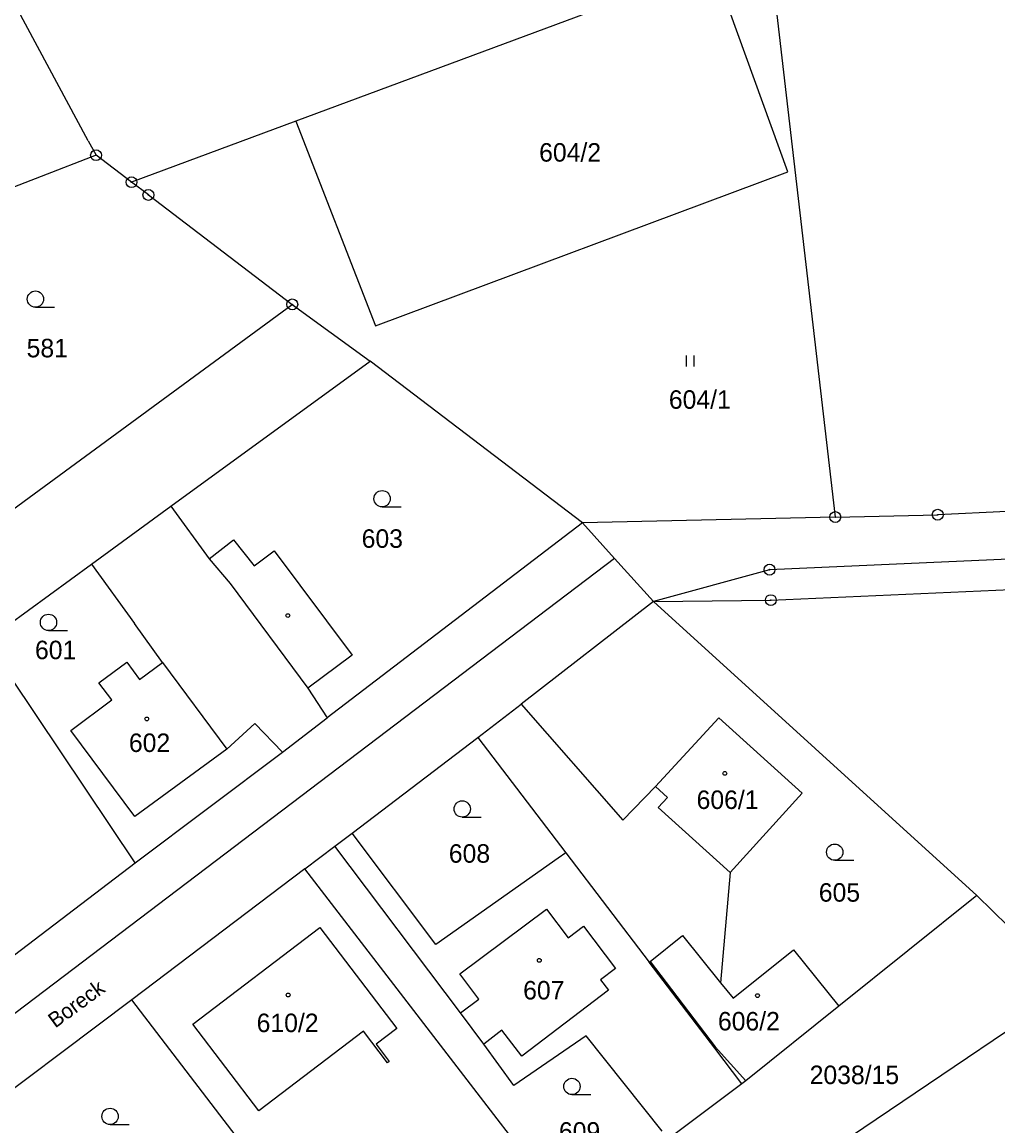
# Model space of a CAD drawing. Extents: x -736345 to -729997, y -1130177 to -1122501.
# Drawn here: x -732853 to -732763.4, y -1127542.1 to -1127440.7 of the extents above; entities that cross this region are included whole.
import ezdxf

# ---------------------------------------------------------------- set-up
doc = ezdxf.new("R2010")
doc.units = 0
for name, color, linetype in [('Vrstva 1', 7, 'Continuous'), ('Vrstva 15', 7, 'Continuous'), ('Vrstva 18', 7, 'Continuous'), ('Vrstva 19', 7, 'Continuous'), ('Vrstva 25', 7, 'Continuous'), ('Vrstva 4', 7, 'Continuous')]:
    doc.layers.add(name, color=color, linetype=linetype)

msp = doc.modelspace()

# ---------------------------------------------------------------- linework, layer by layer
at = {"layer": 'Vrstva 1'}
for points in [[(-732846.94, -1127451.57), (-732860.08, -1127427.19)], [(-732784.56, -1127432.3), (-732778.3, -1127486.15)], [(-732782.65, -1127454.43), (-732789.55, -1127435.35)], [(-732796.42, -1127438.06), (-732827.88, -1127449.76)], [(-732827.88, -1127449.76), (-732842.97, -1127455.37)], [(-732827.88, -1127449.76), (-732820.54, -1127468.58)], [(-732846.94, -1127451.57), (-732846.23, -1127452.89)], [(-732846.23, -1127452.89), (-732856.35, -1127456.82)], [(-732842.97, -1127455.37), (-732846.23, -1127452.89)], [(-732820.54, -1127468.58), (-732782.65, -1127454.43)], [(-732841.42, -1127456.54), (-732842.97, -1127455.37)], [(-732841.42, -1127456.54), (-732828.2, -1127466.6)], [(-732854.8, -1127486.13), (-732828.2, -1127466.6)], [(-732828.2, -1127466.6), (-732821.05, -1127471.81)], [(-732839.37, -1127485.16), (-732821.05, -1127471.81)], [(-732801.54, -1127486.68), (-732821.05, -1127471.81)], [(-732846.64, -1127490.47), (-732839.37, -1127485.16)], [(-732839.37, -1127485.16), (-732835.82, -1127489.99)], [(-732743.51, -1127484.71), (-732768.88, -1127485.94)], [(-732801.54, -1127486.68), (-732824.98, -1127504.61)], [(-732778.3, -1127486.15), (-732801.54, -1127486.68)], [(-732801.54, -1127486.68), (-732798.58, -1127489.96)], [(-732684.02, -1127486.54), (-732784.34, -1127490.99)], [(-732778.3, -1127486.15), (-732768.88, -1127485.94)], [(-732835.82, -1127489.99), (-732833.6, -1127488.24)], [(-732833.6, -1127488.24), (-732831.7, -1127490.63)], [(-732831.7, -1127490.63), (-732829.85, -1127489.25)], [(-732829.85, -1127489.25), (-732822.7, -1127498.85)], [(-732784.22, -1127493.79), (-732684.96, -1127489.39)], [(-732798.58, -1127489.96), (-732889.42, -1127558.87)], [(-732856.34, -1127497.53), (-732846.64, -1127490.47)], [(-732846.64, -1127490.47), (-732842.7, -1127495.94)], [(-732798.58, -1127489.96), (-732794.99, -1127493.93)], [(-732784.34, -1127490.99), (-732794.99, -1127493.93)], [(-732794.99, -1127493.93), (-732784.22, -1127493.79)], [(-732794.99, -1127493.93), (-732807.16, -1127503.35)], [(-732794.99, -1127493.93), (-732765.28, -1127520.94)], [(-732840.11, -1127499.53), (-732842.7, -1127495.94)], [(-732842.65, -1127517.95), (-732856.34, -1127497.53)], [(-732822.7, -1127498.85), (-732826.76, -1127501.87)], [(-732845.97, -1127501.38), (-732843.41, -1127499.48)], [(-732843.41, -1127499.48), (-732842.23, -1127501.08)], [(-732842.23, -1127501.08), (-732840.11, -1127499.53)], [(-732844.78, -1127502.97), (-732845.97, -1127501.38)], [(-732826.76, -1127501.87), (-732824.98, -1127504.61)], [(-732848.54, -1127505.77), (-732844.78, -1127502.97)], [(-732811.13, -1127506.43), (-732807.16, -1127503.35)], [(-732807.16, -1127503.35), (-732797.82, -1127514.01)], [(-732829.11, -1127507.77), (-732824.98, -1127504.61)], [(-732794.83, -1127510.91), (-732789.01, -1127504.6)], [(-732789.01, -1127504.6), (-732781.35, -1127511.54)], [(-732842.67, -1127513.69), (-732848.54, -1127505.77)], [(-732831.64, -1127505.13), (-732834.2, -1127507.49)], [(-732829.11, -1127507.77), (-732831.64, -1127505.13)], [(-732822.69, -1127515.2), (-732811.13, -1127506.43)], [(-732811.13, -1127506.43), (-732803.06, -1127517.01)], [(-732834.2, -1127507.49), (-732842.67, -1127513.69)], [(-732842.65, -1127517.95), (-732829.11, -1127507.77)], [(-732797.82, -1127514.01), (-732794.83, -1127510.91)], [(-732781.35, -1127511.54), (-732787.96, -1127518.83)], [(-732824.28, -1127516.41), (-732822.69, -1127515.2)], [(-732815, -1127525.45), (-732822.69, -1127515.2)], [(-732827.04, -1127518.49), (-732824.28, -1127516.41)], [(-732812.73, -1127531.74), (-732824.28, -1127516.41)], [(-732803.06, -1127517.01), (-732803.77, -1127517.51)], [(-732803.06, -1127517.01), (-732795.4, -1127527.07)], [(-732858.13, -1127529.73), (-732842.65, -1127517.95)], [(-732803.77, -1127517.51), (-732815, -1127525.45)], [(-732827.04, -1127518.49), (-732842.94, -1127530.52)], [(-732802.72, -1127550.12), (-732827.04, -1127518.49)], [(-732787.96, -1127518.83), (-732788.84, -1127528.96)], [(-732765.28, -1127520.94), (-732777.97, -1127531.12)], [(-732765.28, -1127520.94), (-732758.1, -1127527.98)], [(-732837.34, -1127532.76), (-732825.67, -1127523.87), (-732818.6, -1127533.16), (-732820.5, -1127534.61), (-732819.28, -1127536.21), (-732819.44, -1127536.34), (-732821.66, -1127533.41), (-732831.27, -1127540.73), (-732837.34, -1127532.76)], [(-732795.32, -1127527.01), (-732792.33, -1127524.61)], [(-732792.33, -1127524.61), (-732788.84, -1127528.96)], [(-732787.69, -1127530.39), (-732782.13, -1127525.93)], [(-732782.13, -1127525.93), (-732777.97, -1127531.12)], [(-732795.4, -1127527.07), (-732795.32, -1127527.01)], [(-732789.36, -1127534.99), (-732795.4, -1127527.07)], [(-732788.84, -1127528.96), (-732787.69, -1127530.39)], [(-732756.62, -1127529.44), (-732790.02, -1127551.98)], [(-732842.94, -1127530.52), (-732858.92, -1127542.55)], [(-732818.77, -1127562.13), (-732842.94, -1127530.52)], [(-732777.97, -1127531.12), (-732786.52, -1127537.98)], [(-732810.59, -1127534.6), (-732812.73, -1127531.74)], [(-732801.2, -1127533.85), (-732807.85, -1127538.41)], [(-732794.2, -1127542.61), (-732801.2, -1127533.85)], [(-732807.85, -1127538.41), (-732810.59, -1127534.6)], [(-732786.87, -1127538.26), (-732789.36, -1127534.99)], [(-732786.87, -1127538.26), (-732793.63, -1127543.32)], [(-732786.52, -1127537.98), (-732786.87, -1127538.26)]]:
    msp.add_lwpolyline(points, dxfattribs=at)
at = {"layer": 'Vrstva 25'}
for points in [[(-732851.8, -1127466.87), (-732850.05, -1127466.87)], [(-732791.966, -1127472.322), (-732791.966, -1127471.317)], [(-732791.273, -1127472.322), (-732791.273, -1127471.317)], [(-732819.94, -1127485.22), (-732818.19, -1127485.22)], [(-732850.6, -1127496.59), (-732848.85, -1127496.59)], [(-732812.58, -1127513.74), (-732810.83, -1127513.74)], [(-732778.35, -1127517.71), (-732776.6, -1127517.71)], [(-732802.5, -1127539.25), (-732800.75, -1127539.25)], [(-732844.94, -1127542), (-732843.19, -1127542)]]:
    msp.add_lwpolyline(points, dxfattribs=at)
for centre, radius in [((-732846.23, -1127452.89), 0.5), ((-732846.23, -1127452.89), 0.032), ((-732842.97, -1127455.37), 0.5), ((-732842.97, -1127455.37), 0.032), ((-732841.42, -1127456.54), 0.5), ((-732841.42, -1127456.54), 0.032), ((-732851.8, -1127466.12), 0.75), ((-732828.2, -1127466.6), 0.5), ((-732828.2, -1127466.6), 0.032), ((-732819.94, -1127484.47), 0.75), ((-732778.3, -1127486.15), 0.5), ((-732768.88, -1127485.94), 0.5), ((-732778.3, -1127486.15), 0.032), ((-732768.88, -1127485.94), 0.032), ((-732784.34, -1127490.99), 0.5), ((-732784.34, -1127490.99), 0.032), ((-732784.22, -1127493.79), 0.5), ((-732784.22, -1127493.79), 0.032), ((-732850.6, -1127495.84), 0.75), ((-732828.61, -1127495.21), 0.175), ((-732841.57, -1127504.71), 0.175), ((-732788.45, -1127509.72), 0.175), ((-732812.58, -1127512.99), 0.75), ((-732778.35, -1127516.96), 0.75), ((-732805.5, -1127526.91), 0.175), ((-732828.57, -1127530.09), 0.175), ((-732785.44, -1127530.15), 0.175), ((-732802.5, -1127538.5), 0.75), ((-732844.94, -1127541.25), 0.75)]:
    msp.add_circle(centre, radius, dxfattribs=at)
at = {"layer": 'Vrstva 4'}
for points in [[(-732835.82, -1127489.99), (-732833.91, -1127492.26)], [(-732833.91, -1127492.26), (-732826.76, -1127501.87)], [(-732840.11, -1127499.53), (-732834.2, -1127507.49)], [(-732794.83, -1127510.91), (-732793.71, -1127511.92)], [(-732793.71, -1127511.92), (-732794.56, -1127512.86)], [(-732794.56, -1127512.86), (-732787.96, -1127518.83)], [(-732812.79, -1127528.13), (-732804.83, -1127522.19)], [(-732804.83, -1127522.19), (-732802.83, -1127524.83)], [(-732802.83, -1127524.83), (-732801.42, -1127523.76)], [(-732801.42, -1127523.76), (-732798.48, -1127527.65)], [(-732795.32, -1127527.01), (-732789.35, -1127534.84)], [(-732811.04, -1127530.48), (-732812.79, -1127528.13)], [(-732798.48, -1127527.65), (-732799.87, -1127528.7)], [(-732799.87, -1127528.7), (-732799.14, -1127529.66)], [(-732799.14, -1127529.66), (-732807.11, -1127535.72)], [(-732812.73, -1127531.74), (-732811.04, -1127530.48)], [(-732808.93, -1127533.33), (-732810.59, -1127534.6)], [(-732807.11, -1127535.72), (-732808.93, -1127533.33)], [(-732789.35, -1127534.84), (-732786.52, -1127537.98)]]:
    msp.add_lwpolyline(points, dxfattribs=at)

# ---------------------------------------------------------------- texts
at = {"layer": 'Vrstva 15'}
msp.add_text('Boreck\xa0', height=1.4, rotation=36.30029, dxfattribs=at).set_placement((-732849.978, -1127533.181))
at = {"layer": 'Vrstva 18'}
for s, p in [('604/2', (-732805.51, -1127453.48)), ('581', (-732852.61, -1127471.47)), ('604/1', (-732793.59, -1127476.2)), ('603', (-732821.82, -1127488.98)), ('601', (-732851.84, -1127499.22)), ('608', (-732813.81, -1127517.93)), ('605', (-732779.81, -1127521.51)), ('2038/15', (-732780.65, -1127538.28)), ('609', (-732803.69, -1127543.48))]:
    msp.add_text(s, height=1.7, dxfattribs=at).set_placement(p)
at = {"layer": 'Vrstva 19'}
for s, p in [('602', (-732843.21, -1127507.75)), ('606/1', (-732791.04, -1127512.99)), ('607', (-732806.98, -1127530.5)), ('610/2', (-732831.47, -1127533.5)), ('606/2', (-732789.08, -1127533.35))]:
    msp.add_text(s, height=1.7, dxfattribs=at).set_placement(p)

doc.saveas('drawing.dxf')
